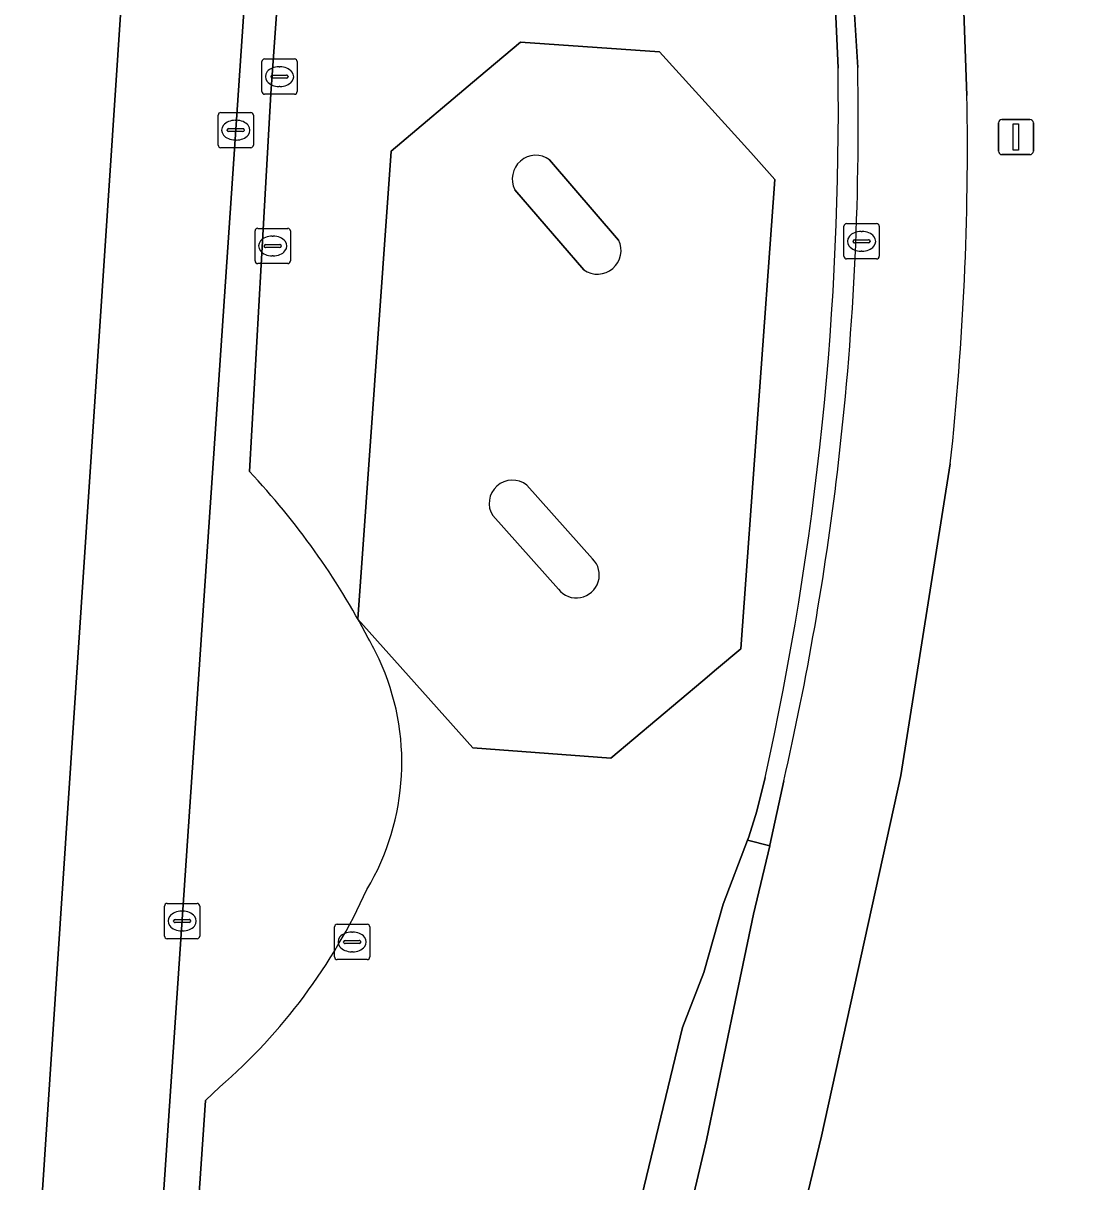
# Model space of a CAD drawing. Extents: x 161848 to 162726, y 385382 to 386521.
# Drawn here: x 161907.77 to 161937.67, y 385912.17 to 385945.04 of the extents above; entities that cross this region are included whole.
import ezdxf

# ---------------------------------------------------------------- set-up
doc = ezdxf.new("R2010")
doc.units = 0
for name, color, linetype in [('IMGEO_Berm_groen', 7, 'Continuous'), ('IMGEO_Fietspad_gesloten', 7, 'Continuous'), ('IMGEO_Kolk', 7, 'Continuous'), ('IMGEO_Lichtmast', 7, 'Continuous'), ('IMGEO_Rijbaan_lokaal_gesloten', 7, 'Continuous'), ('IMGEO_Rijbaan_lokaal_open', 7, 'Continuous'), ('IMGEO_Rijbaan_regionaal_gesloten', 7, 'Continuous'), ('IMGEO_Rioolput', 7, 'Continuous'), ('IMGEO_Verkeerseiland_gesloten', 7, 'Continuous'), ('IMGEO_Verkeerseiland_open', 7, 'Continuous')]:
    doc.layers.add(name, color=color, linetype=linetype)

msp = doc.modelspace()

# ---------------------------------------------------------------- linework, layer by layer
at = {"layer": 'IMGEO_Berm_groen'}
for points in [[(161941.769, 385965.23), (161940.945, 385965.287), (161943.412, 386002.37), (161944.647, 386002.307), (161944.974, 386007.177), (161936.518, 386007.794), (161936.088, 386000), (161936.019, 385998.75), (161934.964, 385979.618), (161931.356, 385976.488), (161934.218, 385952.23), (161934.548, 385942.994)], [(161934.076, 385932.542), (161932.676, 385923.695), (161930.423, 385913.464), (161926.031, 385895.262), (161928.213, 385892.993), (161926.577, 385879.216), (161936.046, 385878.605), (161941.769, 385965.23)]]:
    msp.add_lwpolyline(points, dxfattribs=at)
msp.add_lwpolyline([(161927.156, 385913.357), (161927.986, 385917.325), (161928.496, 385919.768), (161928.954, 385921.705), (161928.324, 385921.865), (161927.628, 385920.047), (161927.083, 385918.11), (161926.479, 385916.549), (161924.032, 385906.413), (161923.477, 385904.186), (161923.109, 385900.51), (161921.722, 385900.609), (161921.589, 385899.331), (161919.383, 385891.049), (161916.653, 385889.292), (161916.321, 385888.332), (161915.609, 385885.499), (161912.752, 385873.422), (161908.706, 385855.98), (161913.235, 385853.143), (161918.782, 385877.729), (161919.429, 385880.598)], close=True, dxfattribs=at)
msp.add_arc((161851.119, 385941.525), 83.442, 353.81987, 1.00883, dxfattribs=at)
at = {"layer": 'IMGEO_Fietspad_gesloten'}
for points in [[(161934.548, 385942.994), (161934.218, 385952.23), (161931.356, 385976.488), (161929.746, 385990.134), (161929.129, 385995.706), (161926.188, 385995.518), (161929.102, 385970.301), (161930.635, 385954.743), (161930.897, 385951.828), (161930.957, 385951.21), (161930.993, 385950.777), (161931.077, 385949.759), (161931.2, 385947.78), (161931.27, 385946.671), (161931.45, 385943.787)], [(161930.423, 385913.464), (161932.676, 385923.695), (161934.076, 385932.542)], [(161929.35, 385923.544), (161928.958, 385921.721), (161928.954, 385921.705), (161928.496, 385919.768), (161927.986, 385917.325), (161927.156, 385913.357), (161919.429, 385880.598), (161918.782, 385877.729), (161921.773, 385877.183), (161922.49, 385880.558), (161923.002, 385882.707), (161926.031, 385895.262), (161930.423, 385913.464)]]:
    msp.add_lwpolyline(points, dxfattribs=at)
for centre, radius, start, end in [((161847.573, 385942.248), 83.891, 353.19435, 1.05097), ((161851.119, 385941.525), 83.442, 353.81987, 1.00883), ((161847.807, 385942.23), 83.657, 347.09326, 353.18782)]:
    msp.add_arc(centre, radius, start, end, dxfattribs=at)
at = {"layer": 'IMGEO_Kolk'}
for p, q in [((161914.62, 385944.027), (161915.472, 385944.027)), ((161914.545, 385943.101), (161914.545, 385943.953)), ((161915.033, 385943.807), (161915.058, 385943.807)), ((161915.546, 385943.953), (161915.546, 385943.101)), ((161914.804, 385943.521), (161914.804, 385943.533)), ((161915.242, 385943.484), (161914.844, 385943.484)), ((161914.847, 385943.57), (161915.245, 385943.57)), ((161915.288, 385943.533), (161915.288, 385943.521)), ((161915.472, 385943.027), (161914.62, 385943.027)), ((161915.056, 385943.247), (161915.031, 385943.247)), ((161913.303, 385941.582), (161913.303, 385942.434)), ((161913.378, 385942.508), (161914.23, 385942.508)), ((161914.304, 385942.434), (161914.304, 385941.582)), ((161913.605, 385942.051), (161914.003, 385942.051)), ((161913.791, 385942.288), (161913.816, 385942.288)), ((161913.562, 385942.002), (161913.562, 385942.014)), ((161914, 385941.965), (161913.602, 385941.965)), ((161913.814, 385941.728), (161913.789, 385941.728)), ((161914.046, 385942.014), (161914.046, 385942.002)), ((161914.23, 385941.508), (161913.378, 385941.508)), ((161931.059, 385938.429), (161931.059, 385939.281)), ((161931.134, 385939.355), (161931.986, 385939.355)), ((161931.547, 385939.135), (161931.572, 385939.135)), ((161932.06, 385939.281), (161932.06, 385938.429)), ((161931.318, 385938.849), (161931.318, 385938.861)), ((161931.756, 385938.812), (161931.358, 385938.812)), ((161931.361, 385938.898), (161931.759, 385938.898)), ((161931.802, 385938.861), (161931.802, 385938.849)), ((161931.57, 385938.575), (161931.545, 385938.575)), ((161931.986, 385938.355), (161931.134, 385938.355)), ((161911.857, 385920.069), (161912.709, 385920.069)), ((161911.782, 385919.143), (161911.782, 385919.995)), ((161912.27, 385919.849), (161912.295, 385919.849)), ((161912.783, 385919.995), (161912.783, 385919.143)), ((161912.041, 385919.563), (161912.041, 385919.575)), ((161912.479, 385919.526), (161912.081, 385919.526)), ((161912.084, 385919.612), (161912.482, 385919.612)), ((161912.525, 385919.575), (161912.525, 385919.563)), ((161916.606, 385918.551), (161916.606, 385919.403)), ((161916.681, 385919.477), (161917.533, 385919.477)), ((161917.607, 385919.403), (161917.607, 385918.551)), ((161912.709, 385919.069), (161911.857, 385919.069)), ((161912.293, 385919.289), (161912.268, 385919.289)), ((161916.908, 385919.02), (161917.306, 385919.02)), ((161917.094, 385919.257), (161917.119, 385919.257)), ((161916.865, 385918.971), (161916.865, 385918.983)), ((161917.303, 385918.934), (161916.905, 385918.934)), ((161917.117, 385918.697), (161917.092, 385918.697)), ((161917.349, 385918.983), (161917.349, 385918.971)), ((161917.533, 385918.477), (161916.681, 385918.477))]:
    msp.add_line(p, q, dxfattribs=at)
for points in [[(161914.62, 385944.027), (161915.472, 385944.027)], [(161914.545, 385943.101), (161914.545, 385943.953)], [(161915.546, 385943.953), (161915.546, 385943.101)], [(161915.472, 385943.027), (161914.62, 385943.027)], [(161913.303, 385941.582), (161913.303, 385942.434)], [(161913.378, 385942.508), (161914.23, 385942.508)], [(161914.304, 385942.434), (161914.304, 385941.582)], [(161914.23, 385941.508), (161913.378, 385941.508)], [(161931.059, 385938.429), (161931.059, 385939.281)], [(161931.134, 385939.355), (161931.986, 385939.355)], [(161932.06, 385939.281), (161932.06, 385938.429)], [(161931.986, 385938.355), (161931.134, 385938.355)], [(161911.857, 385920.069), (161912.709, 385920.069)], [(161911.782, 385919.143), (161911.782, 385919.995)], [(161912.783, 385919.995), (161912.783, 385919.143)], [(161916.606, 385918.551), (161916.606, 385919.403)], [(161916.681, 385919.477), (161917.533, 385919.477)], [(161917.607, 385919.403), (161917.607, 385918.551)], [(161912.709, 385919.069), (161911.857, 385919.069)], [(161917.533, 385918.477), (161916.681, 385918.477)]]:
    msp.add_lwpolyline(points, dxfattribs=at)
for centre, radius, start, end in [((161914.622, 385943.951), 0.0765, 91.552, 178.448), ((161914.622, 385943.951), 0.0765, 91.552, 178.448), ((161915.47, 385943.951), 0.0765, 1.552, 88.448), ((161915.47, 385943.951), 0.0765, 1.552, 88.448), ((161914.844, 385943.53), 0.0403, 85.8775, 175.7526), ((161914.841, 385943.52), 0.0366, 178.938, 274.7102), ((161915.245, 385943.527), 0.043, 264.8664, 352.4533), ((161915.249, 385943.532), 0.0386, 1.7309, 96.639), ((161914.622, 385943.103), 0.0765, 181.552, 268.448), ((161914.622, 385943.103), 0.0765, 181.552, 268.448), ((161915.47, 385943.103), 0.0765, 271.552, 358.448), ((161915.47, 385943.103), 0.0765, 271.552, 358.448), ((161913.38, 385942.432), 0.0765, 91.552, 178.448), ((161913.38, 385942.432), 0.0765, 91.552, 178.448), ((161914.228, 385942.432), 0.0765, 1.552, 88.448), ((161914.228, 385942.432), 0.0765, 1.552, 88.448), ((161913.602, 385942.011), 0.0403, 85.8775, 175.7526), ((161914.007, 385942.013), 0.0386, 1.7309, 96.639), ((161913.599, 385942.001), 0.0366, 178.938, 274.7102), ((161914.003, 385942.008), 0.043, 264.8664, 352.4533), ((161913.38, 385941.584), 0.0765, 181.552, 268.448), ((161913.38, 385941.584), 0.0765, 181.552, 268.448), ((161914.228, 385941.584), 0.0765, 271.552, 358.448), ((161914.228, 385941.584), 0.0765, 271.552, 358.448), ((161931.136, 385939.279), 0.0765, 91.552, 178.448), ((161931.136, 385939.279), 0.0765, 91.552, 178.448), ((161931.984, 385939.279), 0.0765, 1.552, 88.448), ((161931.984, 385939.279), 0.0765, 1.552, 88.448), ((161931.358, 385938.858), 0.0403, 85.8775, 175.7526), ((161931.355, 385938.848), 0.0366, 178.938, 274.7102), ((161931.759, 385938.855), 0.043, 264.8664, 352.4533), ((161931.763, 385938.86), 0.0386, 1.7309, 96.639), ((161931.136, 385938.431), 0.0765, 181.552, 268.448), ((161931.136, 385938.431), 0.0765, 181.552, 268.448), ((161931.984, 385938.431), 0.0765, 271.552, 358.448), ((161931.984, 385938.431), 0.0765, 271.552, 358.448), ((161911.859, 385919.993), 0.0765, 91.552, 178.448), ((161911.859, 385919.993), 0.0765, 91.552, 178.448), ((161912.707, 385919.993), 0.0765, 1.552, 88.448), ((161912.707, 385919.993), 0.0765, 1.552, 88.448), ((161912.081, 385919.572), 0.0403, 85.8775, 175.7526), ((161912.078, 385919.562), 0.0366, 178.938, 274.7102), ((161912.482, 385919.569), 0.043, 264.8664, 352.4533), ((161912.486, 385919.574), 0.0386, 1.7309, 96.639), ((161916.683, 385919.401), 0.0765, 91.552, 178.448), ((161916.683, 385919.401), 0.0765, 91.552, 178.448), ((161917.531, 385919.401), 0.0765, 1.552, 88.448), ((161917.531, 385919.401), 0.0765, 1.552, 88.448), ((161911.859, 385919.145), 0.0765, 181.552, 268.448), ((161911.859, 385919.145), 0.0765, 181.552, 268.448), ((161912.707, 385919.145), 0.0765, 271.552, 358.448), ((161912.707, 385919.145), 0.0765, 271.552, 358.448), ((161916.905, 385918.98), 0.0403, 85.8775, 175.7526), ((161917.31, 385918.982), 0.0386, 1.7309, 96.639), ((161916.902, 385918.97), 0.0366, 178.938, 274.7102), ((161917.306, 385918.977), 0.043, 264.8664, 352.4533), ((161916.683, 385918.553), 0.0765, 181.552, 268.448), ((161916.683, 385918.553), 0.0765, 181.552, 268.448), ((161917.531, 385918.553), 0.0765, 271.552, 358.448), ((161917.531, 385918.553), 0.0765, 271.552, 358.448)]:
    msp.add_arc(centre, radius, start, end, dxfattribs=at)
for centre, major_axis, ratio, start_param, end_param in [((161915.032, 385943.527), (-0.387, 0.002), 0.722429, 4.712389, 7.853982), ((161915.057, 385943.527), (-0.39, 0.002), 0.717154, 1.570796, 4.712389), ((161913.79, 385942.008), (-0.387, 0.002), 0.722429, 4.712389, 7.853982), ((161913.815, 385942.008), (-0.39, 0.002), 0.717154, 1.570796, 4.712389), ((161931.546, 385938.855), (-0.387, 0.002), 0.722429, 4.712389, 7.853982), ((161931.571, 385938.855), (-0.39, 0.002), 0.717154, 1.570796, 4.712389), ((161912.269, 385919.569), (-0.387, 0.002), 0.722429, 4.712389, 7.853982), ((161912.294, 385919.569), (-0.39, 0.002), 0.717154, 1.570796, 4.712389), ((161917.093, 385918.977), (-0.387, 0.002), 0.722429, 4.712389, 7.853982), ((161917.118, 385918.977), (-0.39, 0.002), 0.717154, 1.570796, 4.712389)]:
    msp.add_ellipse(centre, major_axis=major_axis, ratio=ratio, start_param=start_param, end_param=end_param, dxfattribs=at)
at = {"layer": 'IMGEO_Lichtmast'}
for p, q in [((161935.442, 385941.413), (161935.442, 385942.213)), ((161935.442, 385942.213), (161935.442, 385941.413)), ((161935.542, 385942.313), (161936.332, 385942.313)), ((161936.332, 385942.313), (161935.542, 385942.313)), ((161936.432, 385942.213), (161936.432, 385941.413)), ((161936.432, 385941.413), (161936.432, 385942.213)), ((161936.332, 385941.313), (161935.542, 385941.313)), ((161935.542, 385941.313), (161936.332, 385941.313))]:
    msp.add_line(p, q, dxfattribs=at)
msp.add_lwpolyline([(161935.862, 385942.188), (161936.012, 385942.188), (161936.012, 385941.438), (161935.862, 385941.438), (161935.862, 385942.188)], dxfattribs=at)
for centre, start, end in [((161935.542, 385942.213), 90, 180), ((161935.542, 385942.213), 90, 180), ((161936.332, 385942.213), 0, 90), ((161936.332, 385942.213), 360, 90), ((161935.542, 385941.413), 180, 270), ((161935.542, 385941.413), 180, 270), ((161936.332, 385941.413), 270, 0), ((161936.332, 385941.413), 270, 0)]:
    msp.add_arc(centre, 0.1, start, end, dxfattribs=at)
at = {"layer": 'IMGEO_Rijbaan_lokaal_gesloten'}
msp.add_lwpolyline([(161920.526, 385924.482), (161924.447, 385924.187), (161927.053, 385926.388), (161927.442, 385926.717), (161928.129, 385927.296), (161929.102, 385940.612), (161928.414, 385941.371), (161926.846, 385943.1), (161925.824, 385944.227), (161921.887, 385944.504), (161920.704, 385943.507), (161918.217, 385941.41), (161917.269, 385928.137), (161918.31, 385926.968)], close=True, dxfattribs=at)
for points in [[(161922.708, 385941.167), (161924.665, 385938.891)], [(161923.679, 385938.044), (161921.722, 385940.319)], [(161922.062, 385931.937), (161923.927, 385929.848)], [(161922.958, 385928.983), (161921.093, 385931.071)]]:
    msp.add_lwpolyline(points, dxfattribs=at)
for centre, radius, start, end in [((161922.316, 385940.626), 0.668, 54.0485, 207.3453), ((161924.065, 385938.593), 0.671, 234.8989, 26.428), ((161921.654, 385931.418), 0.66, 51.815, 211.7596), ((161923.467, 385929.388), 0.651, 218.4697, 45.0391)]:
    msp.add_arc(centre, radius, start, end, dxfattribs=at)
at = {"layer": 'IMGEO_Rijbaan_lokaal_open'}
for points in [[(161922.582, 385960.787), (161922.424, 385961.911), (161922.303, 385962.773), (161921.988, 385968.004), (161918.498, 385996.361), (161913.944, 385996.717), (161904.434, 385853.538), (161903.301, 385836.47), (161906.731, 385836.162), (161906.817, 385837.841), (161906.92, 385839.853), (161907.462, 385846.994)], [(161910.593, 385894.692), (161915.187, 385962.357), (161915.256, 385963.349)], [(161916.236, 385963.257), (161914.802, 385943.039), (161914.525, 385938.182), (161914.191, 385932.323)], [(161930.891, 385943.765), (161930.766, 385946.706), (161926.344, 385947.009)], [(161931.45, 385943.787), (161931.27, 385946.671), (161930.766, 385946.706), (161930.891, 385943.765)], [(161922.337, 385906.552), (161924.032, 385906.413), (161926.479, 385916.549), (161927.083, 385918.11), (161927.628, 385920.047), (161928.324, 385921.865), (161928.359, 385921.957), (161928.585, 385922.689), (161928.819, 385923.64)], [(161928.819, 385923.64), (161928.585, 385922.689), (161928.359, 385921.957), (161928.324, 385921.865), (161928.954, 385921.705), (161928.958, 385921.721), (161929.35, 385923.544)], [(161913.351, 385914.864), (161912.946, 385914.481), (161912.747, 385911.57), (161911.643, 385894.679)]]:
    msp.add_lwpolyline(points, dxfattribs=at)
msp.add_lwpolyline([(161920.526, 385924.482), (161918.31, 385926.968), (161917.269, 385928.137), (161918.217, 385941.41), (161920.704, 385943.507), (161921.887, 385944.504), (161925.824, 385944.227), (161926.846, 385943.1), (161928.414, 385941.371), (161929.102, 385940.612), (161928.129, 385927.296), (161927.442, 385926.717), (161927.053, 385926.388), (161924.447, 385924.187)], close=True, dxfattribs=at)
for centre, radius, start, end in [((161843.747, 385942.568), 87.153, 347.45647, 0.78701), ((161843.747, 385942.568), 87.153, 347.45647, 0.78701), ((161847.573, 385942.248), 83.891, 353.19435, 1.05097), ((161898.599, 385917.643), 21.416, 27.6835, 43.2749), ((161847.807, 385942.23), 83.657, 347.09326, 353.18782), ((161911.345, 385923.974), 7.194, 24.8473, 30.1925), ((161911.496, 385924.062), 7.02, 329.1867, 24.7132), ((161902.699, 385927.156), 16.265, 310.9095, 335.7116)]:
    msp.add_arc(centre, radius, start, end, dxfattribs=at)
at = {"layer": 'IMGEO_Rijbaan_regionaal_gesloten'}
msp.add_lwpolyline([(161913.944, 385996.717), (161910.537, 385997.05), (161908.023, 385958.495), (161900.748, 385853.733), (161896.507, 385791.78), (161894.471, 385762.848), (161898.148, 385762.594), (161898.829, 385774.203), (161902.398, 385822.88), (161903.301, 385836.47), (161904.434, 385853.538)], close=True, dxfattribs=at)
at = {"layer": 'IMGEO_Rioolput'}
for p, q in [((161914.352, 385938.296), (161914.352, 385939.148)), ((161914.427, 385939.222), (161915.279, 385939.222)), ((161915.353, 385939.148), (161915.353, 385938.296)), ((161914.654, 385938.765), (161915.052, 385938.765)), ((161914.84, 385939.002), (161914.865, 385939.002)), ((161914.611, 385938.716), (161914.611, 385938.728)), ((161915.049, 385938.679), (161914.651, 385938.679)), ((161914.863, 385938.442), (161914.838, 385938.442)), ((161915.095, 385938.728), (161915.095, 385938.716)), ((161915.279, 385938.222), (161914.427, 385938.222))]:
    msp.add_line(p, q, dxfattribs=at)
for points in [[(161914.352, 385938.296), (161914.352, 385939.148)], [(161914.427, 385939.222), (161915.279, 385939.222)], [(161915.353, 385939.148), (161915.353, 385938.296)], [(161915.279, 385938.222), (161914.427, 385938.222)]]:
    msp.add_lwpolyline(points, dxfattribs=at)
for centre, radius, start, end in [((161914.429, 385939.146), 0.0765, 91.552, 178.448), ((161914.429, 385939.146), 0.0765, 91.552, 178.448), ((161915.277, 385939.146), 0.0765, 1.552, 88.448), ((161915.277, 385939.146), 0.0765, 1.552, 88.448), ((161914.651, 385938.725), 0.0403, 85.8775, 175.7526), ((161915.056, 385938.727), 0.0386, 1.7309, 96.639), ((161914.648, 385938.715), 0.0366, 178.938, 274.7102), ((161915.052, 385938.722), 0.043, 264.8664, 352.4533), ((161914.429, 385938.298), 0.0765, 181.552, 268.448), ((161914.429, 385938.298), 0.0765, 181.552, 268.448), ((161915.277, 385938.298), 0.0765, 271.552, 358.448), ((161915.277, 385938.298), 0.0765, 271.552, 358.448)]:
    msp.add_arc(centre, radius, start, end, dxfattribs=at)
for centre, major_axis, ratio, start_param, end_param in [((161914.839, 385938.722), (-0.387, 0.002), 0.722429, 4.712389, 7.853982), ((161914.864, 385938.722), (-0.39, 0.002), 0.717154, 1.570796, 4.712389)]:
    msp.add_ellipse(centre, major_axis=major_axis, ratio=ratio, start_param=start_param, end_param=end_param, dxfattribs=at)
at = {"layer": 'IMGEO_Verkeerseiland_gesloten'}
for points in [[(161924.665, 385938.891), (161922.708, 385941.167)], [(161921.722, 385940.319), (161923.679, 385938.044)], [(161923.927, 385929.848), (161922.062, 385931.937)], [(161921.093, 385931.071), (161922.958, 385928.983)]]:
    msp.add_lwpolyline(points, dxfattribs=at)
for centre, radius, start, end in [((161922.316, 385940.626), 0.668, 54.0485, 207.3453), ((161924.065, 385938.593), 0.671, 234.8989, 26.428), ((161921.654, 385931.418), 0.66, 51.815, 211.7596), ((161923.467, 385929.388), 0.651, 218.4697, 45.0391)]:
    msp.add_arc(centre, radius, start, end, dxfattribs=at)
at = {"layer": 'IMGEO_Verkeerseiland_open'}
for points in [[(161915.256, 385963.349), (161915.187, 385962.357), (161910.593, 385894.692)], [(161914.191, 385932.323), (161914.525, 385938.182), (161914.802, 385943.039), (161916.236, 385963.257)], [(161911.643, 385894.679), (161912.747, 385911.57), (161912.946, 385914.481), (161913.351, 385914.864)]]:
    msp.add_lwpolyline(points, dxfattribs=at)
for centre, radius, start, end in [((161898.599, 385917.643), 21.416, 27.6835, 43.2749), ((161911.345, 385923.974), 7.194, 24.8473, 30.1925), ((161911.496, 385924.062), 7.02, 329.1867, 24.7132), ((161902.699, 385927.156), 16.265, 310.9095, 335.7116)]:
    msp.add_arc(centre, radius, start, end, dxfattribs=at)

doc.saveas('drawing.dxf')
